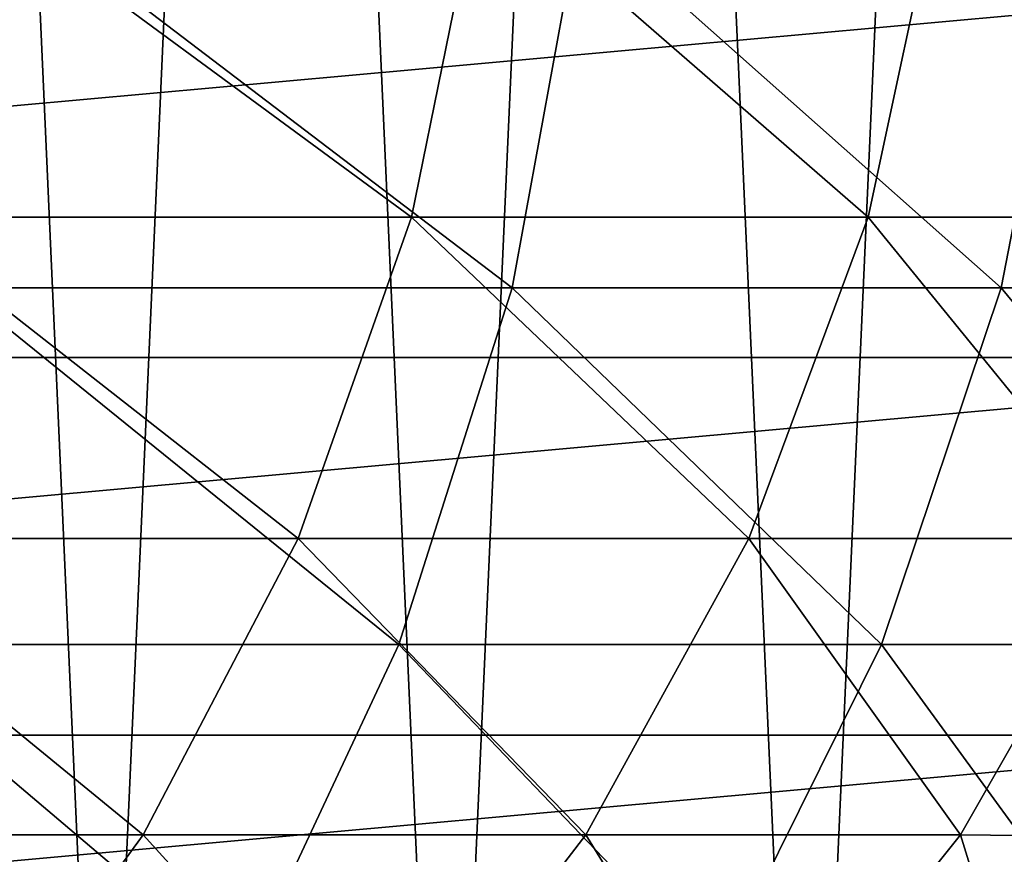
# Model space of a CAD drawing. Header units: metres. Extents: x -62 to 150, y -92 to 92.
# Tile 727 of 771: x 135.79 to 140.02, y -5.65 to -2.06. Entities that reach past the tile are written whole.
import ezdxf

# ---------------------------------------------------------------- set-up
doc = ezdxf.new("R2010")
doc.units = ezdxf.units.M
doc.layers.add('solid_500615', color=7, linetype='CONTINUOUS')

msp = doc.modelspace()

# ---------------------------------------------------------------- linework, layer by layer
at = {"layer": 'solid_500615'}
for points in [[(139.170242, -8.740664, -90.103577), (138.392975, 8.666092, -90.312111), (139.950851, 8.740664, -89.89415)], [(140.728134, -8.666092, -89.685616), (139.170242, -8.740664, -90.103577), (139.950851, 8.740664, -89.89415)], [(140.728134, -8.666092, -89.685616), (139.950851, 8.740664, -89.89415), (141.495453, 8.517583, -89.479759)], [(137.625656, -8.517583, -90.517967), (136.874847, 8.296406, -90.719398), (138.392975, 8.666092, -90.312111)], [(139.170242, -8.740664, -90.103577), (137.625656, -8.517583, -90.517967), (138.392975, 8.666092, -90.312111)], [(136.146957, -8.004446, -90.91468), (135.448196, 7.644197, -91.10215), (136.874847, 8.296406, -90.719398)], [(137.625656, -8.517583, -90.517967), (136.146957, -8.004446, -90.91468), (136.874847, 8.296406, -90.719398)], [(136.146957, -8.004446, -90.91468), (134.7845, -7.218727, -91.280212), (135.448196, 7.644197, -91.10215)], [(135.225357, -2.911524, -52.68103), (135.502945, -1.459592, -52.476742), (137.475998, -2.911524, -55.75988)], [(137.475998, -2.911524, -55.75988), (135.502945, -1.459592, -52.476742), (137.771408, -1.459592, -55.582256)], [(137.475998, -2.911524, -55.75988), (137.771408, -1.459592, -55.582256), (139.438385, -2.911524, -59.030006)], [(139.438385, -2.911524, -59.030006), (137.771408, -1.459592, -55.582256), (139.749054, -1.459592, -58.880592)], [(139.438385, -2.911524, -59.030006), (139.749054, -1.459592, -58.880592), (141.096359, -2.911524, -62.464504)], [(141.096359, -2.911524, -62.464504), (139.749054, -1.459592, -58.880592), (141.419617, -1.459592, -62.344601)], [(135.524796, -3.21399, -50.727531), (135.799774, -1.608541, -50.492462), (133.132233, -1.608541, -47.639473)], [(135.524796, -3.21399, -50.727531), (137.908249, -3.21399, -53.781033), (135.799774, -1.608541, -50.492462)], [(137.908249, -3.21399, -53.781033), (138.203049, -1.608541, -53.57135), (135.799774, -1.608541, -50.492462)], [(137.908249, -3.21399, -53.781033), (140.010773, -3.21399, -57.034378), (138.203049, -1.608541, -53.57135)], [(140.010773, -3.21399, -57.034378), (140.323044, -1.608541, -56.851738), (138.203049, -1.608541, -53.57135)], [(140.010773, -3.21399, -57.034378), (141.815659, -3.21399, -60.461788), (140.323044, -1.608541, -56.851738)], [(123.361038, -1.784235, -68.667953), (123.808762, -3.514257, -68.547836), (142.907608, -1.784235, -63.423885)], [(123.808762, -3.514257, -68.547836), (142.459885, -3.514257, -63.544006), (142.907608, -1.784235, -63.423885)], [(135.225357, -2.911524, -52.68103), (136.989182, -4.291622, -56.052586), (134.767899, -4.291622, -53.017689)], [(135.225357, -2.911524, -52.68103), (137.475998, -2.911524, -55.75988), (136.989182, -4.291622, -56.052586)], [(137.475998, -2.911524, -55.75988), (138.926407, -4.291622, -59.276226), (136.989182, -4.291622, -56.052586)], [(137.475998, -2.911524, -55.75988), (139.438385, -2.911524, -59.030006), (138.926407, -4.291622, -59.276226)], [(139.438385, -2.911524, -59.030006), (140.56366, -4.291622, -62.662098), (138.926407, -4.291622, -59.276226)], [(139.438385, -2.911524, -59.030006), (141.096359, -2.911524, -62.464504), (140.56366, -4.291622, -62.662098)], [(135.070816, -4.747501, -51.115601), (137.421585, -4.747501, -54.127201), (135.524796, -3.21399, -50.727531)], [(137.421585, -4.747501, -54.127201), (137.908249, -3.21399, -53.781033), (135.524796, -3.21399, -50.727531)], [(137.421585, -4.747501, -54.127201), (139.495239, -4.747501, -57.335899), (137.908249, -3.21399, -53.781033)], [(139.495239, -4.747501, -57.335899), (140.010773, -3.21399, -57.034378), (137.908249, -3.21399, -53.781033)], [(139.495239, -4.747501, -57.335899), (141.27536, -4.747501, -60.716274), (140.010773, -3.21399, -57.034378)], [(141.27536, -4.747501, -60.716274), (141.815659, -3.21399, -60.461788), (140.010773, -3.21399, -57.034378)], [(123.808762, -3.514257, -68.547836), (124.539841, -5.1375, -68.3517), (142.459885, -3.514257, -63.544006)], [(124.539841, -5.1375, -68.3517), (141.728806, -5.1375, -63.740143), (142.459885, -3.514257, -63.544006)], [(134.767899, -4.291622, -53.017689), (136.322952, -5.565835, -56.453171), (134.141861, -5.565835, -53.478409)], [(134.767899, -4.291622, -53.017689), (136.989182, -4.291622, -56.052586), (136.322952, -5.565835, -56.453171)], [(136.989182, -4.291622, -56.052586), (138.225754, -5.565835, -59.61319), (136.322952, -5.565835, -56.453171)], [(136.989182, -4.291622, -56.052586), (138.926407, -4.291622, -59.276226), (138.225754, -5.565835, -59.61319)], [(138.926407, -4.291622, -59.276226), (139.834641, -5.565835, -62.93251), (138.225754, -5.565835, -59.61319)], [(138.926407, -4.291622, -59.276226), (140.56366, -4.291622, -62.662098), (139.834641, -5.565835, -62.93251)], [(140.56366, -4.291622, -62.662098), (141.125717, -5.580832, -66.38681), (139.834641, -5.565835, -62.93251)], [(134.448029, -6.174748, -51.647987), (136.753922, -6.174748, -54.6021), (135.070816, -4.747501, -51.115601)], [(136.753922, -6.174748, -54.6021), (137.421585, -4.747501, -54.127201), (135.070816, -4.747501, -51.115601)], [(136.753922, -6.174748, -54.6021), (138.787994, -6.174748, -57.74955), (137.421585, -4.747501, -54.127201)], [(138.787994, -6.174748, -57.74955), (139.495239, -4.747501, -57.335899), (137.421585, -4.747501, -54.127201)], [(138.787994, -6.174748, -57.74955), (140.534134, -6.174748, -61.065399), (139.495239, -4.747501, -57.335899)], [(140.534134, -6.174748, -61.065399), (141.27536, -4.747501, -60.716274), (139.495239, -4.747501, -57.335899)], [(124.539841, -5.1375, -68.3517), (125.532051, -6.604643, -68.085503), (141.728806, -5.1375, -63.740143)], [(125.532051, -6.604643, -68.085503), (140.736588, -6.604643, -64.00634), (141.728806, -5.1375, -63.740143)], [(134.141861, -5.565835, -53.478409), (136.322952, -5.565835, -56.453171), (135.493744, -6.702725, -56.951767)], [(136.322952, -5.565835, -56.453171), (137.353683, -6.702725, -60.032604), (135.493744, -6.702725, -56.951767)], [(136.322952, -5.565835, -56.453171), (138.225754, -5.565835, -59.61319), (137.353683, -6.702725, -60.032604)], [(138.225754, -5.565835, -59.61319), (138.927246, -6.702725, -63.269096), (137.353683, -6.702725, -60.032604)], [(138.225754, -5.565835, -59.61319), (139.834641, -5.565835, -62.93251), (138.927246, -6.702725, -63.269096)], [(139.834641, -5.565835, -62.93251), (140.188873, -6.715836, -66.638153), (138.927246, -6.702725, -63.269096)], [(139.834641, -5.565835, -62.93251), (141.125717, -5.580832, -66.38681), (140.188873, -6.715836, -66.638153)]]:
    msp.add_3dface(points, dxfattribs=at)

doc.saveas('drawing.dxf')
